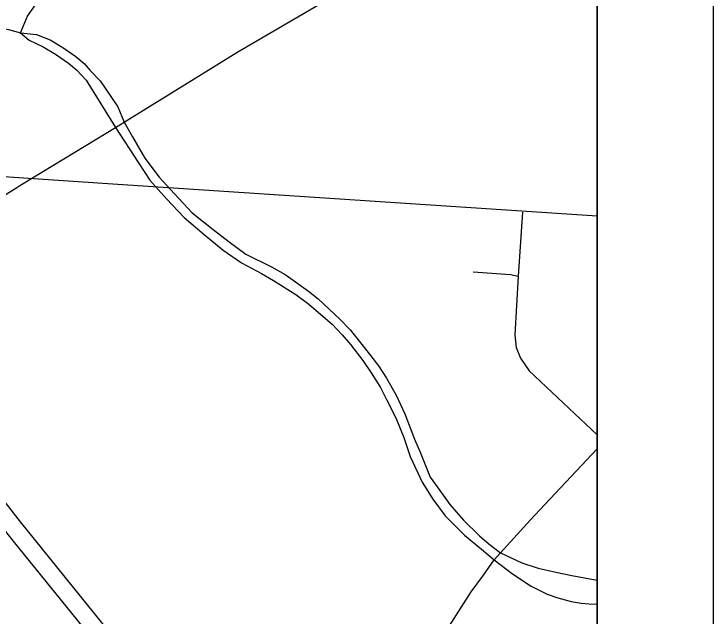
# Model space of a CAD drawing. Extents: x 208586767.6 to 208586821.4, y -134301046.9 to -134301022.9.
# Drawn here: x 208586784.325 to 208586784.928, y -134301025.071 to -134301024.552 of the extents above; entities that cross this region are included whole.
import ezdxf

# ---------------------------------------------------------------- set-up
doc = ezdxf.new("R2010")
doc.units = 0
for name, color, linetype in [('GM_X_City_Street', 7, 'Continuous'), ('GM_X_Corporation', 7, 'Continuous'), ('GM_X_County_Road', 7, 'Continuous'), ('GM_X_State_Route', 7, 'Continuous'), ('GM_X_Township_Road', 7, 'Continuous'), ('GM_X_US_Route', 7, 'Continuous'), ('SH_Data', 7, 'Continuous')]:
    doc.layers.add(name, color=color, linetype=linetype)

msp = doc.modelspace()

# ---------------------------------------------------------------- linework, layer by layer
at = {"layer": 'GM_X_City_Street'}
for points in [[(208586784.0512, -134301024.55045), (208586784.06173, -134301024.55319), (208586784.08134, -134301024.55983), (208586784.09936, -134301024.56502), (208586784.11466, -134301024.56762), (208586784.12835, -134301024.56921), (208586784.13946, -134301024.57021), (208586784.15445, -134301024.57007), (208586784.16743, -134301024.56891), (208586784.18243, -134301024.56661), (208586784.1993, -134301024.56358), (208586784.21301, -134301024.56171), (208586784.22947, -134301024.56073), (208586784.27067, -134301024.56183), (208586784.29881, -134301024.56243), (208586784.31093, -134301024.56329), (208586784.32088, -134301024.56517), (208586784.3312, -134301024.56809)], [(208586784.3312, -134301024.56809), (208586784.33871, -134301024.57431), (208586784.35053, -134301024.58003), (208586784.3614, -134301024.58652), (208586784.37246, -134301024.59415), (208586784.37971, -134301024.60025), (208586784.38771, -134301024.60902), (208586784.41308, -134301024.64964)], [(208586784.3312, -134301024.56809), (208586784.34479, -134301024.56952), (208586784.35679, -134301024.57425), (208586784.36766, -134301024.58073), (208586784.37872, -134301024.58836), (208586784.38597, -134301024.59446), (208586784.3912, -134301024.60046), (208586784.39972, -134301024.60943), (208586784.41502, -134301024.63178), (208586784.42059, -134301024.64499)], [(208586784.42059, -134301024.64499), (208586784.42782, -134301024.65778), (208586784.43845, -134301024.6761), (208586784.45067, -134301024.69264), (208586784.46383, -134301024.70703), (208586784.47908, -134301024.72324), (208586784.49715, -134301024.73755), (208586784.51094, -134301024.74838), (208586784.52532, -134301024.75902), (208586784.54757, -134301024.76985), (208586784.55919, -134301024.77655), (208586784.56825, -134301024.78285), (208586784.57948, -134301024.79073), (208586784.58775, -134301024.79742), (208586784.60646, -134301024.81515), (208586784.61524, -134301024.8243), (208586784.62229, -134301024.8327), (208586784.63297, -134301024.84643), (208586784.63995, -134301024.85533), (208586784.64684, -134301024.86577), (208586784.65492, -134301024.88054), (208586784.6626, -134301024.8967), (208586784.67087, -134301024.91836), (208586784.6758, -134301024.92959), (208586784.68427, -134301024.95131), (208586784.69273, -134301024.96287), (208586784.7014, -134301024.97489), (208586784.71322, -134301024.98848), (208586784.72701, -134301025.00187), (208586784.73537, -134301025.00909), (208586784.74498, -134301025.01642), (208586784.76345, -134301025.02512), (208586784.77763, -134301025.02965), (208586784.79279, -134301025.03319), (208586784.80658, -134301025.03595), (208586784.82826, -134301025.04008)], [(208586784.41308, -134301024.64964), (208586784.43272, -134301024.68015), (208586784.44263, -134301024.69502), (208586784.45713, -134301024.71123), (208586784.47238, -134301024.72744), (208586784.48935, -134301024.74212), (208586784.50575, -134301024.75547), (208586784.52177, -134301024.76653), (208586784.53893, -134301024.77549), (208586784.54923, -134301024.78179), (208586784.56849, -134301024.79361), (208586784.57974, -134301024.80219), (208586784.58813, -134301024.80925), (208586784.59976, -134301024.81935), (208586784.60854, -134301024.82851), (208586784.61559, -134301024.8369), (208586784.62627, -134301024.85063), (208586784.63352, -134301024.8613), (208586784.64152, -134301024.87389), (208586784.64667, -134301024.88438), (208586784.65468, -134301024.90001), (208586784.66155, -134301024.91699), (208586784.66708, -134301024.93339), (208586784.67757, -134301024.95551), (208586784.68653, -134301024.97019), (208586784.6974, -134301024.98468), (208586784.71399, -134301025.00127), (208586784.72867, -134301025.01329), (208586784.73954, -134301025.02244)], [(208586784.76401, -134301024.7227), (208586784.7602, -134301024.77783), (208586784.75741, -134301024.8284), (208586784.75843, -134301024.83932), (208586784.76223, -134301024.84872), (208586784.7696, -134301024.85965), (208586784.82826, -134301024.91487)], [(208586784.72158, -134301024.77428), (208586784.7536, -134301024.77656), (208586784.7602, -134301024.77783)], [(208586784.73954, -134301025.02244), (208586784.75537, -134301025.03464), (208586784.77139, -134301025.04532), (208586784.78512, -134301025.05219), (208586784.79446, -134301025.05543), (208586784.8059, -134301025.05848), (208586784.81467, -134301025.06001), (208586784.82154, -134301025.06058), (208586784.82826, -134301025.06086)]]:
    msp.add_lwpolyline(points, dxfattribs=at)
at = {"layer": 'GM_X_Corporation'}
for points in [[(208586781.2713, -134301027.08974), (208586781.66767, -134301027.11182), (208586781.70565, -134301027.11389), (208586781.73439, -134301027.11478), (208586781.83292, -134301027.12067), (208586781.85487, -134301027.12198), (208586781.8736, -134301027.12311), (208586781.98002, -134301027.12952), (208586782.16851, -134301027.1422), (208586782.60862, -134301027.16689), (208586782.63783, -134301027.1684), (208586782.64799, -134301027.16914), (208586782.71997, -134301027.17286), (208586782.8221, -134301027.17804), (208586783.52209, -134301027.22326), (208586783.90358, -134301027.24741), (208586784.26165, -134301027.26942), (208586784.82826, -134301027.30513), (208586784.82826, -134301024.04072), (208586780.86862, -134301024.04072)], [(208586784.82826, -134301025.91491), (208586784.82826, -134301024.3829), (208586784.82305, -134301024.38622), (208586784.82319, -134301024.38286), (208586784.81998, -134301024.37751), (208586784.78439, -134301024.32112), (208586784.766, -134301024.33248), (208586784.77125, -134301024.26873), (208586784.77428, -134301024.21641), (208586784.7746, -134301024.2095), (208586784.81998, -134301024.21241), (208586784.82826, -134301024.21299), (208586784.82826, -134301024.04072), (208586782.91213, -134301024.04072)]]:
    msp.add_lwpolyline(points, dxfattribs=at)
msp.add_lwpolyline([(208586784.82826, -134301024.72584), (208586784.82826, -134301024.21432), (208586783.93454, -134301024.14804), (208586783.90663, -134301024.66431), (208586784.41084, -134301024.69832)], close=True, dxfattribs=at)
at = {"layer": 'GM_X_County_Road'}
msp.add_line((208586784.78316, -134301024.97479), (208586784.82826, -134301024.92693), dxfattribs=at)
msp.add_lwpolyline([(208586784.60414, -134301025.34388), (208586784.61542, -134301025.28846), (208586784.61856, -134301025.2722), (208586784.62435, -134301025.24223), (208586784.6318, -134301025.20886), (208586784.63824, -134301025.19009), (208586784.64472, -134301025.1751), (208586784.65501, -134301025.15401), (208586784.67194, -134301025.12689), (208586784.68385, -134301025.10637), (208586784.71968, -134301025.05022), (208586784.73035, -134301025.03573), (208586784.73954, -134301025.02244), (208586784.74498, -134301025.01642), (208586784.77075, -134301024.98797), (208586784.78316, -134301024.97479)], dxfattribs=at)
at = {"layer": 'GM_X_State_Route'}
for points in [[(208586784.13988, -134301024.8007), (208586784.1527, -134301024.8113), (208586784.17228, -134301024.82864), (208586784.19531, -134301024.85057), (208586784.21549, -134301024.87184), (208586784.23852, -134301024.89838), (208586784.26916, -134301024.93705), (208586784.27909, -134301024.94927), (208586784.32603, -134301025.00783), (208586784.45127, -134301025.16267), (208586784.47978, -134301025.19316), (208586784.50676, -134301025.21707), (208586784.53922, -134301025.24251), (208586784.5708, -134301025.264), (208586784.61542, -134301025.28846), (208586784.61808, -134301025.28977)], [(208586784.29189, -134301024.94024), (208586784.33085, -134301024.98973), (208586784.43328, -134301025.11651), (208586784.45309, -134301025.14061), (208586784.47759, -134301025.16805), (208586784.5061, -134301025.1959), (208586784.5408, -134301025.22412), (208586784.57394, -134301025.24775), (208586784.61856, -134301025.2722), (208586784.62566, -134301025.27568)]]:
    msp.add_lwpolyline(points, dxfattribs=at)
at = {"layer": 'GM_X_Township_Road'}
msp.add_lwpolyline([(208586784.3312, -134301024.56809), (208586784.33718, -134301024.55362), (208586784.3441, -134301024.54386), (208586784.35197, -134301024.53599), (208586784.3611, -134301024.52971), (208586784.37179, -134301024.52498), (208586784.38973, -134301024.51932), (208586784.40074, -134301024.51366), (208586784.41301, -134301024.5039), (208586784.42245, -134301024.49195), (208586784.42875, -134301024.47873), (208586784.43158, -134301024.46489), (208586784.4377, -134301024.35347), (208586784.44723, -134301024.18698), (208586784.44895, -134301024.15921)], dxfattribs=at)
at = {"layer": 'GM_X_US_Route'}
for points in [[(208586784.42143, -134301024.64447), (208586784.51842, -134301024.58447), (208586784.69235, -134301024.48278), (208586784.78903, -134301024.42123), (208586784.82826, -134301024.39618)], [(208586784.38757, -134301024.66518), (208586784.41308, -134301024.64964), (208586784.42059, -134301024.64499), (208586784.42143, -134301024.64447)], [(208586784.32805, -134301024.70147), (208586784.3306, -134301024.69988), (208586784.38757, -134301024.66518)], [(208586784.1896, -134301024.78803), (208586784.22604, -134301024.76504), (208586784.25148, -134301024.74919), (208586784.32805, -134301024.70147)]]:
    msp.add_lwpolyline(points, dxfattribs=at)
at = {"layer": 'SH_Data'}
for p, q in [((208586784.92826, -134301023.94072), (208586784.92826, -134301030.94072)), ((208586784.82826, -134301024.04072), (208586784.82826, -134301030.84072))]:
    msp.add_line(p, q, dxfattribs=at)

doc.saveas('drawing.dxf')
